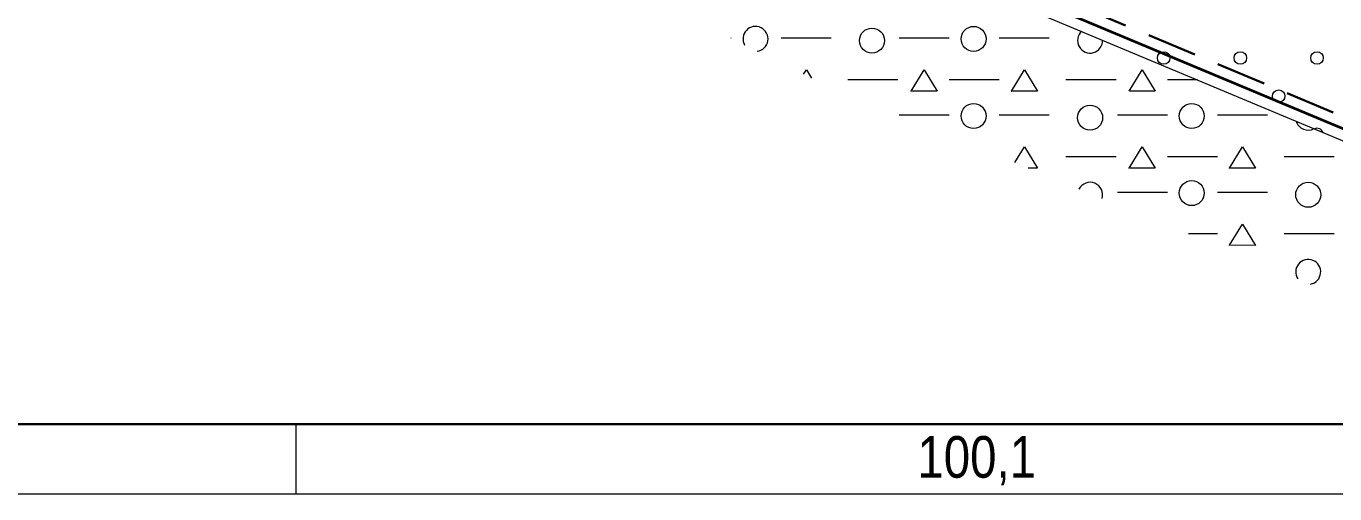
# Model space of a CAD drawing. Extents: x 640104 to 640970, y 6442278 to 6442689.
# Drawn here: x 640151 to 640245.1, y 6442488 to 6442521.7 of the extents above; entities that cross this region are included whole.
import ezdxf
from ezdxf.enums import TextEntityAlignment as Align

# ---------------------------------------------------------------- set-up
doc = ezdxf.new("R2010")
doc.units = 0
doc.header["$LTSCALE"] = 1.2
doc.linetypes.add('MEDIUM_DASHED', pattern=[4.5, 3, -1.5])
for name, color, linetype, lineweight in [('30', 7, 'Continuous', 13), ('31', 7, 'Continuous', 13), ('33', 7, 'Continuous', 13), ('35', 7, 'Continuous', 35), ('42', 7, 'Continuous', 13), ('46', 7, 'Continuous', 13)]:
    doc.layers.add(name, color=color, linetype=linetype, lineweight=lineweight)

msp = doc.modelspace()

# ---------------------------------------------------------------- linework, layer by layer
at = {"layer": '30'}
msp.add_line((640170.36, 6442493), (640170.36, 6442488), dxfattribs=at)
at = {"layer": '31'}
for p, q in [((640107.01, 6442493.07), (640418.42, 6442493.07)), ((640107.01, 6442493), (640418.42, 6442493)), ((640107.01, 6442488), (640418.42, 6442488))]:
    msp.add_line(p, q, dxfattribs=at)
msp.add_lwpolyline([(640136.43, 6442546.57), (640165.21, 6442545.08), (640170.39, 6442544.98), (640270.85, 6442502.92), (640281.03, 6442503.04), (640287.95, 6442503.15), (640297.33, 6442503.37), (640306.38, 6442503.93), (640319.46, 6442504.83), (640339.78, 6442506.39), (640353.27, 6442507.39), (640379.6, 6442511.07), (640396.05, 6442513.09), (640404.66, 6442514), (640412.22, 6442514.76), (640418.42, 6442515.39)], dxfattribs=at)
at = {"layer": '33'}
msp.add_line((640222.79, 6442513), (640223.72, 6442511.46), dxfattribs=at)
at = {"layer": '35', "lineweight": 40}
msp.add_lwpolyline([(640171.16, 6442545.53), (640271, 6442503.73), (640281.02, 6442503.84), (640287.94, 6442503.95), (640297.3, 6442504.17), (640306.32, 6442504.73), (640319.41, 6442505.62), (640339.72, 6442507.19), (640353.18, 6442508.19), (640379.49, 6442511.86), (640395.96, 6442513.88), (640403.86, 6442514.72)], dxfattribs=at)
at = {"layer": '35', "linetype": 'MEDIUM_DASHED'}
msp.add_lwpolyline([(640171.96, 6442546.06), (640271.16, 6442504.53), (640281.01, 6442504.64), (640287.92, 6442504.75), (640297.26, 6442504.97), (640306.27, 6442505.53), (640319.35, 6442506.42), (640339.66, 6442507.99), (640353.1, 6442508.98), (640379.39, 6442512.65), (640395.87, 6442514.68), (640403.06, 6442515.44)], dxfattribs=at)
at = {"layer": '42'}
for centre in [(640232.812, 6442519.404), (640238.328, 6442519.404), (640243.843, 6442519.404), (640241.085, 6442516.647)]:
    msp.add_circle(centre, 0.45, dxfattribs=at)
msp.add_arc((640243.843, 6442513.889), 0.45, 21.4951, 113.0697, dxfattribs=at)
at = {"layer": '46'}
for p, q in [((640201.69, 6442520.83), (640201.65, 6442520.83)), ((640208.89, 6442520.82), (640205.29, 6442520.82)), ((640217.38, 6442520.83), (640213.78, 6442520.83)), ((640224.58, 6442520.82), (640220.98, 6442520.82)), ((640213.69, 6442517.83), (640210.09, 6442517.83)), ((640220.98, 6442517.83), (640217.38, 6442517.83)), ((640229.38, 6442517.83), (640225.78, 6442517.83)), ((640235.25, 6442517.83), (640233.08, 6442517.83)), ((640217.38, 6442515.27), (640213.78, 6442515.27)), ((640224.58, 6442515.27), (640220.98, 6442515.27)), ((640233.08, 6442515.27), (640229.48, 6442515.27)), ((640240.28, 6442515.27), (640236.68, 6442515.27)), ((640222.09, 6442511.86), (640222.79, 6442513)), ((640229.38, 6442512.28), (640225.78, 6442512.28)), ((640236.68, 6442512.27), (640233.08, 6442512.27)), ((640245.08, 6442512.28), (640241.48, 6442512.28)), ((640223.72, 6442511.46), (640223.06, 6442511.46)), ((640233.08, 6442509.72), (640229.48, 6442509.72)), ((640240.28, 6442509.71), (640236.68, 6442509.71)), ((640236.68, 6442506.72), (640234.6, 6442506.72)), ((640245.08, 6442506.72), (640241.48, 6442506.72))]:
    msp.add_line(p, q, dxfattribs=at)
for points in [[(640206.9, 6442518.23), (640207.1, 6442518.55), (640207.47, 6442517.94)], [(640214.62, 6442517), (640214.63, 6442517.02), (640215.57, 6442518.55), (640216.5, 6442517.01), (640214.7, 6442517.02)], [(640221.84, 6442517), (640221.85, 6442517.02), (640222.79, 6442518.55), (640223.72, 6442517.01), (640221.92, 6442517.02)], [(640230.32, 6442517), (640230.32, 6442517.02), (640231.27, 6442518.55), (640232.2, 6442517.01), (640230.4, 6442517.02)], [(640230.32, 6442511.44), (640230.32, 6442511.47), (640231.27, 6442513), (640232.2, 6442511.46), (640230.4, 6442511.47)], [(640237.54, 6442511.44), (640237.54, 6442511.47), (640238.49, 6442513), (640239.42, 6442511.46), (640237.62, 6442511.47)], [(640237.54, 6442505.89), (640237.54, 6442505.91), (640238.49, 6442507.44), (640239.42, 6442505.9), (640237.62, 6442505.91)]]:
    msp.add_lwpolyline(points, dxfattribs=at)
for centre in [(640211.819, 6442520.653), (640219.132, 6442520.775), (640219.132, 6442515.221), (640227.514, 6442515.099), (640234.827, 6442515.221), (640234.827, 6442509.666), (640243.209, 6442509.544)]:
    msp.add_circle(centre, 0.9, dxfattribs=at)
for centre, start, end in [((640203.437, 6442520.775), 277.40544, 209.87081), ((640227.514, 6442520.653), 132.2529, 2.31191), ((640243.209, 6442515.099), 195.52202, 299.04278), ((640227.514, 6442509.544), 342.68052, 152.63818), ((640243.209, 6442503.99), 281.25337, 214.06533)]:
    msp.add_arc(centre, 0.9, start, end, dxfattribs=at)

# ---------------------------------------------------------------- texts
at = {"layer": '30', "width": 0.85}
msp.add_text('100,1', height=3, dxfattribs=at).set_placement((640219.355, 6442489.16), align=Align.CENTER)

doc.saveas('drawing.dxf')
